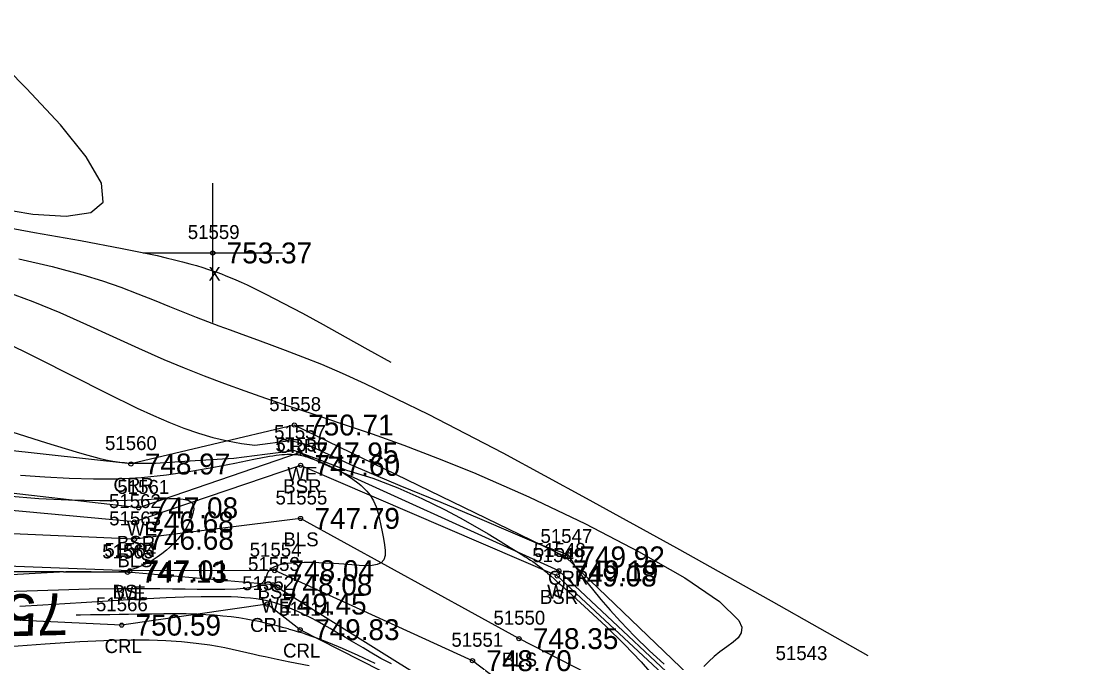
# Model space of a CAD drawing. Extents: x 1378535 to 1380697, y 997729 to 1000024.
# Drawn here: x 1379990.6 to 1380066.6, y 998794.9 to 998840.9 of the extents above; entities that cross this region are included whole.
import ezdxf

# ---------------------------------------------------------------- set-up
doc = ezdxf.new("R2010")
doc.units = 0
for name, color, linetype in [('RD_DTM_BkLn1', 7, 'Continuous'), ('RD_DTM_BkLn2', 7, 'Continuous'), ('RD_DTM_BkLn_txCode', 7, 'Continuous'), ('RD_DTM_Major1', 7, 'Continuous'), ('RD_DTM_Major1_Lbl', 7, 'Continuous'), ('RD_DTM_Minor1', 7, 'Continuous'), ('RD_EX_H2O', 7, 'Continuous'), ('RD_EX_H2O_txCode', 7, 'Continuous'), ('RD_EX_Misc', 7, 'Continuous'), ('RD_EX_Misc_txCode', 7, 'Continuous'), ('RD_EX_TX_H2O_ELEV', 7, 'Continuous'), ('RD_EX_TX_Misc_ELEV', 7, 'Continuous'), ('RD_SMD_Locator', 7, 'Continuous')]:
    doc.layers.add(name, color=color, linetype=linetype)

msp = doc.modelspace()

# ---------------------------------------------------------------- linework, layer by layer
at = {"layer": 'RD_DTM_BkLn1'}
msp.add_lwpolyline([(1380069.494, 998763.848), (1380063.849, 998771.801), (1380055.685, 998789.009), (1380046.97, 998791.391), (1380041.083, 998789.113), (1380026.367, 998796.632), (1380010.681, 998805.255), (1379998.761, 998803.758), (1379975.745, 998804.783), (1379927.549, 998831.825), (1379913.976, 998838.724), (1379907.176, 998844.661), (1379906.64, 998853.643), (1379899.037, 998859.818), (1379893.834, 998874.259), (1379889.362, 998880.409), (1379879.396, 998896.13), (1379864.401, 998911.924), (1379857.767, 998920.384), (1379839.603, 998931.53), (1379815.916, 998947.525), (1379774.763, 998980.586), (1379757.71, 998996.541), (1379750.233, 999010.437)], dxfattribs=at)
at = {"layer": 'RD_DTM_BkLn2'}
for points in [[(1380068.669, 998773.353), (1380055.416, 998791.262), (1380046.405, 998792.892), (1380040.759, 998790.306), (1380029.119, 998801.125), (1380010.691, 998809.061), (1379998.75, 998804.999), (1379976.167, 998807.09), (1379928.643, 998833.57), (1379917.605, 998843.988), (1379907.907, 998846.129), (1379909.914, 998856.179), (1379900.219, 998860.675), (1379897.268, 998867.755), (1379895.377, 998874.668), (1379890.561, 998880.572), (1379881.005, 998897.711), (1379867.047, 998914.158), (1379841.508, 998933.617), (1379816.848, 998950.286), (1379776.874, 998982.461), (1379760.159, 998998.029), (1379755.456, 999017.171)], [(1380079.28, 998746.894), (1380064.652, 998760.82), (1380056.238, 998766.854), (1380048.323, 998775.295), (1380040.023, 998781.877), (1380038.299, 998783.41), (1380023.024, 998795.05), (1380008.825, 998801.508), (1379998.414, 998801.494), (1379975.099, 998802.38), (1379926.598, 998830), (1379913.62, 998838.305), (1379906.017, 998842.599), (1379898.104, 998859.034), (1379896.968, 998860.105), (1379892.086, 998872.241), (1379888.823, 998880.103), (1379877.516, 998895.016), (1379862.887, 998910.551), (1379839.307, 998931.091), (1379814.312, 998944.238), (1379771.727, 998979.433), (1379755.659, 998994.851), (1379748.702, 999008.829)]]:
    msp.add_lwpolyline(points, dxfattribs=at)
at = {"layer": 'RD_DTM_Major1'}
for points in [[(1379989.237, 998818.029), (1379991.803, 998816.758), (1379994.314, 998815.481), (1379996.717, 998814.262), (1379998.957, 998813.168), (1380000.115, 998812.635), (1380001.222, 998812.16), (1380002.294, 998811.742), (1380003.344, 998811.379), (1380004.39, 998811.07), (1380005.445, 998810.815), (1380006.431, 998810.624), (1380007.412, 998810.512), (1380009.951, 998810.838), (1380011.149, 998810.56), (1380014.474, 998809.035), (1380017.814, 998807.618), (1380020.76, 998806.431), (1380023.522, 998805.258), (1380025.917, 998804.22), (1380027.76, 998803.441), (1380028.145, 998803.288), (1380028.48, 998803.16), (1380028.768, 998803.054), (1380029.014, 998802.967), (1380029.223, 998802.895), (1380029.567, 998802.777), (1380029.701, 998802.727), (1380029.806, 998802.68), (1380029.889, 998802.632), (1380029.954, 998802.578), (1380030.008, 998802.515), (1380030.03, 998802.482), (1380030.051, 998802.445), (1380030.073, 998802.404), (1380030.122, 998802.308), (1380030.152, 998802.25), (1380030.18, 998802.197), (1380030.211, 998802.138), (1380030.247, 998802.073), (1380030.288, 998802.003), (1380030.335, 998801.926), (1380030.388, 998801.842), (1380030.695, 998801.395), (1380031.118, 998800.832), (1380031.64, 998800.174), (1380032.248, 998799.444), (1380032.925, 998798.664), (1380033.656, 998797.855), (1380034.661, 998796.8), (1380035.71, 998795.769), (1380036.781, 998794.8)], [(1380016.035, 998794.859), (1380014.809, 998795.433), (1380013.699, 998795.924), (1380012.712, 998796.332), (1380011.855, 998796.662), (1380011.491, 998796.793), (1380011.155, 998796.909), (1380010.84, 998797.012), (1380010.543, 998797.105), (1380010.259, 998797.19), (1380009.984, 998797.27), (1380009.885, 998797.298), (1380009.787, 998797.326), (1380009.689, 998797.353), (1380009.591, 998797.38), (1380009.492, 998797.408), (1380009.394, 998797.435), (1380008.992, 998797.543), (1380008.579, 998797.649), (1380008.155, 998797.752), (1380007.716, 998797.85), (1380007.26, 998797.943), (1380006.786, 998798.029), (1380006.249, 998798.114), (1380005.69, 998798.189), (1380005.108, 998798.253), (1380004.506, 998798.307), (1380003.885, 998798.349), (1380003.245, 998798.38), (1380002.469, 998798.401), (1380001.672, 998798.409), (1380000.858, 998798.406), (1380000.029, 998798.396), (1379999.188, 998798.381), (1379998.337, 998798.366), (1379997.666, 998798.355), (1379996.987, 998798.345), (1379996.298, 998798.337), (1379995.595, 998798.331), (1379994.875, 998798.327), (1379994.571, 998798.326)]]:
    msp.add_lwpolyline(points, dxfattribs=at)
at = {"layer": 'RD_DTM_Minor1'}
for points in [[(1379988.606, 998827.556), (1379991.453, 998827.091), (1379993.861, 998826.943), (1379995.62, 998827.201), (1379996.519, 998827.953), (1379996.387, 998829.313), (1379995.299, 998831.194), (1379993.444, 998833.492), (1379991.015, 998836.102), (1379988.203, 998838.921)], [(1379988.097, 998826.404), (1379991.589, 998825.777), (1379994.892, 998825.183), (1379997.867, 998824.626), (1380000.379, 998824.109), (1380001.037, 998823.96), (1380001.643, 998823.814), (1380002.204, 998823.671), (1380002.724, 998823.53), (1380003.208, 998823.391), (1380003.662, 998823.253), (1380004.012, 998823.14), (1380004.349, 998823.026), (1380004.676, 998822.91), (1380004.998, 998822.791), (1380005.316, 998822.668), (1380005.636, 998822.539), (1380006.026, 998822.375), (1380006.425, 998822.2), (1380006.839, 998822.011), (1380007.27, 998821.808), (1380007.722, 998821.589), (1380008.199, 998821.352), (1380009.444, 998820.709), (1380010.825, 998819.972), (1380012.314, 998819.159), (1380013.885, 998818.29), (1380015.509, 998817.383), (1380017.161, 998816.457)], [(1379990.464, 998823.883), (1379992.845, 998823.327), (1379995.049, 998822.731), (1379996.455, 998822.292), (1379997.771, 998821.837), (1379999.008, 998821.375), (1380000.175, 998820.915), (1380001.285, 998820.466), (1380002.346, 998820.036), (1380003.181, 998819.705), (1380004.001, 998819.389), (1380004.817, 998819.08), (1380005.637, 998818.776), (1380006.473, 998818.469), (1380007.335, 998818.157), (1380008.419, 998817.763), (1380009.574, 998817.336), (1380010.82, 998816.858), (1380012.176, 998816.311), (1380013.662, 998815.678), (1380015.299, 998814.943), (1380019.847, 998812.732), (1380025.199, 998809.954), (1380031.194, 998806.72), (1380037.67, 998803.146), (1380044.468, 998799.344), (1380051.426, 998795.429)], [(1379989.517, 998821.534), (1379991.467, 998820.814), (1379993.4, 998820.018), (1379995.312, 998819.175), (1379997.198, 998818.314), (1379999.054, 998817.465), (1380000.877, 998816.657), (1380002.331, 998816.047), (1380003.774, 998815.474), (1380005.22, 998814.928), (1380006.684, 998814.401), (1380008.178, 998813.883), (1380009.717, 998813.365), (1380011.648, 998812.727), (1380013.679, 998812.053), (1380015.825, 998811.32), (1380018.1, 998810.505), (1380020.519, 998809.588), (1380023.097, 998808.544), (1380027.08, 998806.797), (1380031.131, 998804.868), (1380034.958, 998802.888), (1380038.266, 998800.986), (1380040.764, 998799.292), (1380042.157, 998797.935), (1380042.359, 998797.459), (1380042.323, 998797.056), (1380042.098, 998796.701), (1380041.734, 998796.37), (1380041.281, 998796.039), (1380040.789, 998795.685), (1380040.376, 998795.354), (1380039.989, 998794.999), (1380039.643, 998794.631)], [(1379989.955, 998811.459), (1379992.442, 998810.675), (1379994.573, 998810.026), (1379995.14, 998809.86), (1379995.678, 998809.71), (1379996.194, 998809.578), (1379996.698, 998809.464), (1379997.198, 998809.369), (1379997.703, 998809.294), (1379997.867, 998809.275), (1379998.033, 998809.258), (1379998.201, 998809.243), (1379998.372, 998809.231), (1379998.545, 998809.221), (1379998.723, 998809.213), (1380000.261, 998809.226), (1380001.999, 998809.33), (1380003.892, 998809.467), (1380005.89, 998809.579), (1380008.11, 998809.862), (1380010.242, 998810.135), (1380012.075, 998809.468), (1380013.971, 998808.729), (1380015.861, 998808.137), (1380017.673, 998807.445), (1380019.394, 998806.685), (1380021.01, 998805.89), (1380022.142, 998805.289), (1380023.194, 998804.701), (1380024.153, 998804.143), (1380025.006, 998803.63), (1380025.74, 998803.178), (1380026.343, 998802.803), (1380026.517, 998802.695), (1380026.676, 998802.597), (1380026.822, 998802.506), (1380026.957, 998802.421), (1380027.083, 998802.341), (1380027.203, 998802.264), (1380027.363, 998802.157), (1380027.517, 998802.049), (1380027.672, 998801.936), (1380027.831, 998801.815), (1380027.999, 998801.68), (1380028.181, 998801.529), (1380028.255, 998801.466), (1380028.331, 998801.401), (1380028.411, 998801.332), (1380028.581, 998801.184), (1380028.67, 998801.106), (1380028.882, 998800.918), (1380029.113, 998800.714), (1380029.361, 998800.493), (1380029.914, 998799.997), (1380030.218, 998799.722), (1380031.36, 998798.683), (1380032.622, 998797.504), (1380033.911, 998796.245), (1380035.132, 998794.97), (1380036.192, 998793.74)], [(1379990.58, 998808.37), (1379992.333, 998808.231), (1379994.081, 998808.132), (1379995.818, 998808.085), (1379997.544, 998808.102), (1379999.253, 998808.195), (1380001.057, 998808.382), (1380002.802, 998808.638), (1380004.452, 998808.931), (1380005.97, 998809.228), (1380007.319, 998809.499), (1380008.463, 998809.712), (1380008.699, 998809.75), (1380008.923, 998809.783), (1380009.136, 998809.811), (1380009.337, 998809.833), (1380009.528, 998809.849), (1380009.711, 998809.859), (1380009.878, 998809.862), (1380010.039, 998809.86), (1380010.195, 998809.852), (1380010.349, 998809.837), (1380010.501, 998809.816), (1380010.653, 998809.789), (1380010.768, 998809.765), (1380010.884, 998809.737), (1380011.003, 998809.705), (1380011.126, 998809.669), (1380011.252, 998809.63), (1380011.383, 998809.587), (1380011.92, 998809.39), (1380012.51, 998809.143), (1380013.127, 998808.849), (1380013.746, 998808.514), (1380014.34, 998808.141), (1380014.885, 998807.735), (1380015.036, 998807.606), (1380015.179, 998807.474), (1380015.315, 998807.34), (1380015.443, 998807.202), (1380015.561, 998807.061), (1380015.67, 998806.917), (1380015.918, 998806.51), (1380016.107, 998806.083), (1380016.25, 998805.642), (1380016.361, 998805.193), (1380016.453, 998804.744), (1380016.537, 998804.299), (1380016.633, 998803.82), (1380016.715, 998803.368), (1380016.761, 998802.955), (1380016.749, 998802.594), (1380016.657, 998802.296), (1380016.465, 998802.076), (1380016.19, 998801.949), (1380015.828, 998801.882), (1380015.392, 998801.863), (1380014.896, 998801.878), (1380014.355, 998801.916), (1380013.78, 998801.962), (1380013.067, 998802.014), (1380012.345, 998802.056), (1380011.633, 998802.082), (1380010.949, 998802.087), (1380010.312, 998802.066), (1380009.739, 998802.014), (1380009.519, 998801.981), (1380009.314, 998801.941), (1380009.126, 998801.894), (1380008.955, 998801.839), (1380008.801, 998801.777), (1380008.666, 998801.707), (1380008.618, 998801.677), (1380008.573, 998801.646), (1380008.531, 998801.613), (1380008.491, 998801.58), (1380008.455, 998801.544), (1380008.422, 998801.507), (1380008.343, 998801.394), (1380008.282, 998801.272), (1380008.23, 998801.145), (1380008.181, 998801.016), (1380008.126, 998800.889), (1380008.058, 998800.767), (1380008.032, 998800.73), (1380008.003, 998800.693), (1380007.972, 998800.658), (1380007.938, 998800.624), (1380007.9, 998800.591), (1380007.859, 998800.56), (1380007.445, 998800.371), (1380006.852, 998800.248), (1380006.109, 998800.178), (1380005.245, 998800.15), (1380004.286, 998800.149), (1380003.261, 998800.163), (1380002.394, 998800.178), (1380001.499, 998800.192), (1380000.574, 998800.204), (1379999.617, 998800.212), (1379998.625, 998800.214), (1379997.596, 998800.209), (1379995.501, 998800.174), (1379993.3, 998800.116), (1379991.03, 998800.042), (1379988.732, 998799.964)], [(1379989.617, 998806.868), (1379991.889, 998806.696), (1379994.026, 998806.592), (1379995.176, 998806.561), (1379996.26, 998806.549), (1379997.28, 998806.553), (1379998.236, 998806.57), (1379999.13, 998806.598), (1379999.962, 998806.633), (1380000.642, 998806.665), (1380001.261, 998806.687), (1380001.807, 998806.686), (1380002.266, 998806.646), (1380002.624, 998806.556), (1380002.869, 998806.4), (1380002.96, 998806.266), (1380003.006, 998806.105), (1380003.012, 998805.922), (1380002.984, 998805.72), (1380002.925, 998805.503), (1380002.841, 998805.276), (1380002.761, 998805.097), (1380002.67, 998804.915), (1380002.569, 998804.732), (1380002.458, 998804.55), (1380002.339, 998804.369), (1380002.212, 998804.191), (1380002.042, 998803.971), (1380001.861, 998803.758), (1380001.671, 998803.552), (1380001.473, 998803.354), (1380001.267, 998803.162), (1380001.053, 998802.978), (1380000.722, 998802.715), (1380000.379, 998802.47), (1380000.027, 998802.246), (1379999.67, 998802.044), (1379999.31, 998801.867), (1379998.952, 998801.718), (1379998.871, 998801.688), (1379998.791, 998801.66), (1379998.711, 998801.633), (1379998.631, 998801.608), (1379998.551, 998801.585), (1379998.471, 998801.562), (1379998.428, 998801.551), (1379998.385, 998801.54), (1379998.342, 998801.53), (1379998.299, 998801.52), (1379998.256, 998801.511), (1379998.213, 998801.502), (1379997.837, 998801.441), (1379997.45, 998801.408), (1379997.045, 998801.395), (1379996.615, 998801.397), (1379996.151, 998801.407), (1379995.647, 998801.419), (1379995.387, 998801.423), (1379995.113, 998801.426), (1379994.824, 998801.427), (1379994.516, 998801.425), (1379994.189, 998801.42), (1379993.839, 998801.412), (1379992.057, 998801.331), (1379989.921, 998801.203)], [(1380017.22, 998794.832), (1380016.454, 998795.205), (1380015.682, 998795.665), (1380015.169, 998795.971), (1380014.669, 998796.267), (1380014.183, 998796.553), (1380013.71, 998796.829), (1380013.249, 998797.096), (1380012.8, 998797.353), (1380012.326, 998797.621), (1380011.864, 998797.876), (1380011.41, 998798.118), (1380010.964, 998798.345), (1380010.524, 998798.556), (1380010.087, 998798.75), (1380009.795, 998798.87), (1380009.502, 998798.982), (1380009.206, 998799.084), (1380008.905, 998799.177), (1380008.598, 998799.262), (1380008.283, 998799.336), (1380007.9, 998799.412), (1380007.501, 998799.475), (1380007.084, 998799.526), (1380006.647, 998799.567), (1380006.188, 998799.598), (1380005.704, 998799.62), (1380004.666, 998799.64), (1380003.535, 998799.632), (1380002.323, 998799.601), (1380001.04, 998799.551), (1379999.699, 998799.487), (1379998.311, 998799.411), (1379996.836, 998799.326), (1379995.322, 998799.235), (1379993.768, 998799.139), (1379992.172, 998799.039), (1379990.533, 998798.936)], [(1380011.303, 998794.689), (1380009.914, 998794.945), (1380009.447, 998795.037), (1380008.999, 998795.13), (1380008.566, 998795.223), (1380008.148, 998795.315), (1380007.741, 998795.407), (1380007.343, 998795.497), (1380006.815, 998795.619), (1380006.294, 998795.737), (1380005.775, 998795.851), (1380005.251, 998795.96), (1380004.715, 998796.061), (1380004.162, 998796.155), (1380003.186, 998796.29), (1380002.138, 998796.397), (1380001.015, 998796.474), (1379999.81, 998796.519), (1379998.518, 998796.531), (1379997.134, 998796.507), (1379994.825, 998796.402), (1379992.347, 998796.236), (1379989.759, 998796.036)]]:
    msp.add_lwpolyline(points, dxfattribs=at)
at = {"layer": 'RD_EX_H2O'}
for points in [[(1380070.621, 998774.633), (1380055.416, 998791.262), (1380053.724, 998791.967), (1380046.405, 998792.892), (1380043.626, 998791.979), (1380040.398, 998791.019), (1380029.23, 998801.494), (1380010.575, 998809.953), (1379999.064, 998806.017), (1379976.33, 998808.61), (1379928.894, 998834.283), (1379918.79, 998846.238), (1379910.283, 998856.591), (1379904.931, 998863.621), (1379897.769, 998868.2), (1379895.816, 998874.908), (1379890.915, 998880.907), (1379881.561, 998898.346), (1379867.26, 998914.916), (1379841.927, 998933.998)], [(1380077.687, 998746.386), (1380063.222, 998759.989), (1380055.551, 998765.988), (1380047.884, 998774.43), (1380047.297, 998774.724), (1380039.375, 998781.355), (1380008.706, 998800.487), (1379998.259, 998801.388), (1379975.291, 998801.511), (1379998.259, 998801.388), (1379975.291, 998801.511), (1379924.847, 998829.301), (1379911.985, 998838.17), (1379905.662, 998841.812), (1379901.08, 998848.931), (1379897.442, 998858.696), (1379895.563, 998859.46), (1379891.099, 998862.456), (1379885.945, 998867.363), (1379882.039, 998876.422), (1379877.103, 998894.846), (1379861.306, 998910.256), (1379835.533, 998927.591)], [(1380108.189, 998741.589), (1380085.378, 998754.286), (1380077.645, 998768.896), (1380071.453, 998775.863), (1380057.354, 998791.791), (1380046.587, 998794.093), (1380040.905, 998791.763), (1380029.705, 998802.496), (1380010.231, 998811.955), (1379998.501, 998809.16), (1379976.765, 998811.574), (1379935.013, 998837.057), (1379921.054, 998848.528), (1379916.07, 998853.807), (1379913.795, 998858.542), (1379906.262, 998864.932), (1379899.149, 998873.757), (1379888.525, 998891.494)], [(1380077.604, 998743.909), (1380059.669, 998756.229), (1380053.807, 998764.08), (1380045.171, 998773.375), (1380038.737, 998780.675), (1380035.211, 998782.466), (1380031.537, 998784.194), (1380022.182, 998791.396), (1380010.655, 998797.274), (1380008.292, 998799.11), (1379997.837, 998797.598), (1379973.42, 998798.736)]]:
    msp.add_lwpolyline(points, dxfattribs=at)
at = {"layer": 'RD_EX_Misc'}
for p, q in [((1380004.38, 998819.3), (1380004.38, 998829.3)), ((1379999.38, 998824.3), (1380009.38, 998824.3))]:
    msp.add_line(p, q, dxfattribs=at)
at = {"layer": 'RD_SMD_Locator'}
for centre in [(1380004.38, 998824.3), (1380010.231, 998811.955), (1380010.575, 998809.953), (1379998.501, 998809.16), (1380010.691, 998809.061), (1379999.064, 998806.017), (1379998.75, 998804.999), (1380010.681, 998805.255), (1379998.761, 998803.758), (1380029.705, 998802.496), (1380008.825, 998801.508), (1379998.259, 998801.388), (1379998.414, 998801.494), (1380029.119, 998801.125), (1380029.23, 998801.494), (1380008.706, 998800.487), (1380008.292, 998799.11), (1379997.837, 998797.598), (1380010.655, 998797.274), (1380026.367, 998796.632), (1380023.024, 998795.05)]:
    msp.add_circle(centre, 0.15, dxfattribs=at)

# ---------------------------------------------------------------- texts
at = {"layer": 'RD_DTM_BkLn_txCode'}
for s, p in [('51556', (1380008.872, 998810.061)), ('BSR', (1380009.439, 998807.061)), ('51562', (1379996.931, 998805.999)), ('51555', (1380008.886, 998806.255)), ('51563', (1379996.942, 998804.758)), ('BSR', (1379997.498, 998802.999)), ('BLS', (1380009.453, 998803.255)), ('51564', (1379996.595, 998802.494)), ('51554', (1380007.03, 998802.508)), ('BLS', (1379997.533, 998801.758)), ('51549', (1380027.324, 998802.125)), ('BSL', (1379997.186, 998799.494)), ('BSL', (1380007.597, 998799.508)), ('BSR', (1380027.867, 998799.125)), ('51550', (1380024.532, 998797.632)), ('51551', (1380021.512, 998796.05)), ('BLS', (1380025.139, 998794.632))]:
    msp.add_text(s, height=1, dxfattribs=at).set_placement(p)
at = {"layer": 'RD_DTM_Major1_Lbl'}
msp.add_text('750', height=3, rotation=181.35571, dxfattribs=at).set_placement((1379993.932, 998799.9))
at = {"layer": 'RD_EX_H2O_txCode'}
for s, p in [('51558', (1380008.436, 998812.955)), ('51557', (1380008.78, 998810.953)), ('51560', (1379996.643, 998810.16)), ('CRR', (1380008.979, 998809.955)), ('WE', (1380009.736, 998807.953)), ('CRR', (1379997.249, 998807.16)), ('51561', (1379997.529, 998807.017)), ('WE', (1379998.225, 998804.017)), ('51547', (1380027.91, 998803.496)), ('51565', (1379996.44, 998802.388)), ('51548', (1380027.435, 998802.494)), ('51553', (1380006.911, 998801.487)), ('51552', (1380006.497, 998800.11)), ('CRR', (1380028.453, 998800.496)), ('WE', (1379997.42, 998799.388)), ('WE', (1380028.391, 998799.494)), ('51566', (1379995.994, 998798.598)), ('WE', (1380007.867, 998798.487)), ('51514', (1380009.143, 998798.274)), ('CRL', (1380007.064, 998797.11)), ('CRL', (1379996.609, 998795.598)), ('CRL', (1380009.427, 998795.274)), ('51543', (1380044.792, 998795.093))]:
    msp.add_text(s, height=1, dxfattribs=at).set_placement(p)
at = {"layer": 'RD_EX_Misc_txCode'}
for s, p in [('51559', (1380002.585, 998825.3)), ('X', (1380004.065, 998822.3))]:
    msp.add_text(s, height=1, dxfattribs=at).set_placement(p)
at = {"layer": 'RD_EX_TX_H2O_ELEV'}
for s, p in [('750.71', (1380011.231, 998811.205)), ('747.95', (1380011.575, 998809.203)), ('748.97', (1379999.501, 998808.41)), ('747.08', (1380000.064, 998805.267)), ('749.92', (1380030.705, 998801.746)), ('747.13', (1379999.259, 998800.638)), ('749.19', (1380030.23, 998800.744)), ('748.08', (1380009.706, 998799.737)), ('749.45', (1380009.292, 998798.36)), ('750.59', (1379998.837, 998796.848)), ('749.83', (1380011.655, 998796.524))]:
    msp.add_text(s, height=1.5, dxfattribs=at).set_placement(p)
at = {"layer": 'RD_EX_TX_Misc_ELEV'}
for s, p in [('753.37', (1380005.38, 998823.55)), ('747.60', (1380011.691, 998808.311)), ('746.68', (1379999.75, 998804.249)), ('747.79', (1380011.681, 998804.505)), ('746.68', (1379999.761, 998803.008)), ('747.01', (1379999.414, 998800.744)), ('748.04', (1380009.825, 998800.758)), ('749.08', (1380030.119, 998800.375)), ('748.35', (1380027.367, 998795.882)), ('748.70', (1380024.024, 998794.3))]:
    msp.add_text(s, height=1.5, dxfattribs=at).set_placement(p)

doc.saveas('drawing.dxf')
